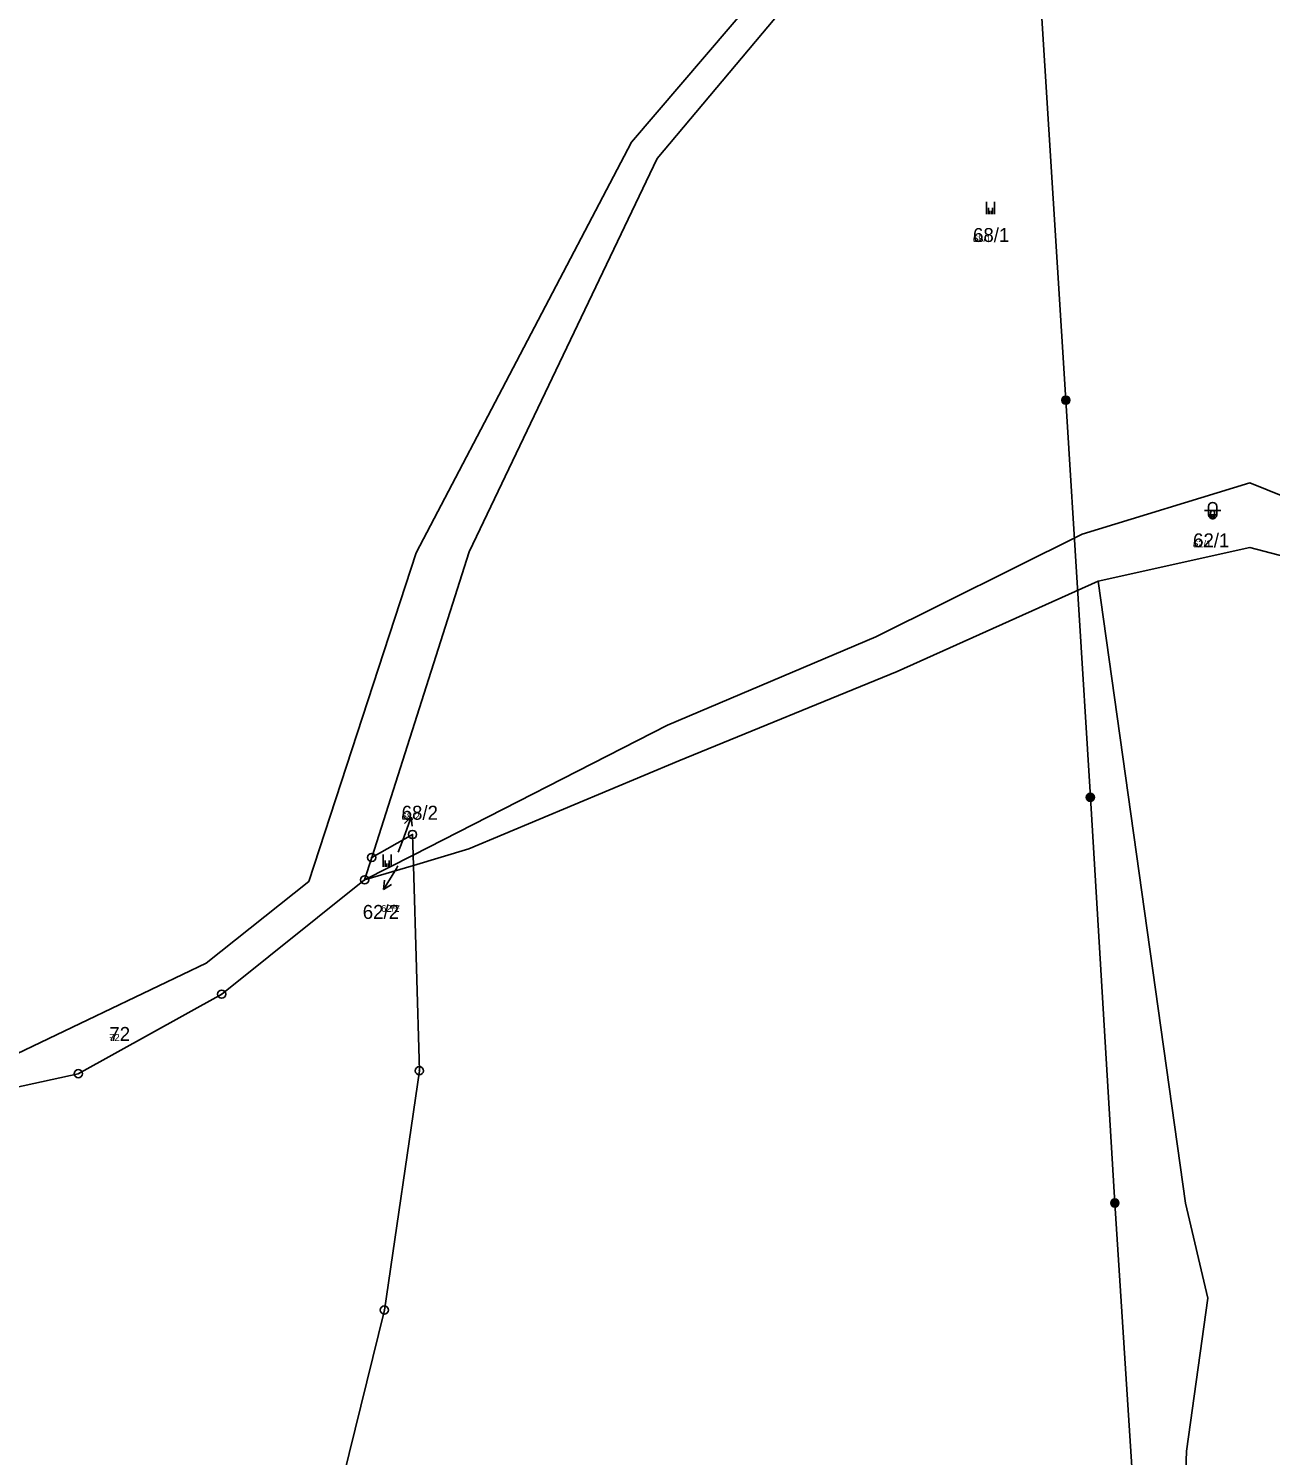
# Model space of a CAD drawing. Extents: x -759873 to -758487, y -975024 to -973516.
# Drawn here: x -759416 to -759264.7, y -974042.3 to -973868.5 of the extents above; entities that cross this region are included whole.
import ezdxf

# ---------------------------------------------------------------- set-up
doc = ezdxf.new("R2010")
doc.units = 0
for name, color, linetype in [('KAT_02_hranice parcel', 7, 'Continuous'), ('KAT_03_1000_čísla parcelní', 7, 'Continuous'), ('KAT_03_250_čísla parcelní', 7, 'Continuous'), ('KAT_03_500_čísla parcelní', 7, 'Continuous'), ('KAT_05_1000_značky kultur', 7, 'Continuous'), ('KAT_05_250_značky kultur', 7, 'Continuous'), ('KAT_05_500_značky kultur', 7, 'Continuous'), ('KAT_09_VN', 7, 'Continuous'), ('KAT_11_značky bodu BP', 7, 'Continuous'), ('KAT_12_pomocná šipka', 7, 'Continuous'), ('KAT_14_plocha_pozemek', 7, 'Continuous')]:
    doc.layers.add(name, color=color, linetype=linetype)

msp = doc.modelspace()

# ---------------------------------------------------------------- linework, layer by layer
at = {"layer": 'KAT_02_hranice parcel'}
for p, q in [((-759369.12, -973969.2), (-759375.02, -973972.21)), ((-759374.15, -973969.49), (-759375.02, -973972.21)), ((-759369.12, -973969.2), (-759369.08, -973970.45)), ((-759375.02, -973972.21), (-759369.08, -973970.45))]:
    msp.add_line(p, q, dxfattribs=at)
for points in [[(-759254.61, -973807.34), (-759283.55, -973817.84), (-759339.38, -973884.34), (-759362.29, -973932.23), (-759374.15, -973969.49)], [(-759423.55, -973994.67), (-759417.41, -973993.43), (-759394.33, -973982.37), (-759381.82, -973972.4), (-759368.74, -973932.36), (-759342.49, -973882.35), (-759285.29, -973815.39)], [(-759215.45, -973938.97), (-759241.41, -973934.23), (-759267.19, -973923.85), (-759287.59, -973930.1), (-759312.75, -973942.6), (-759338.1, -973953.37), (-759369.12, -973969.2)], [(-759215.35, -973940.53), (-759235.49, -973938.28), (-759242.67, -973938.05), (-759251.82, -973935.76), (-759267.17, -973931.74), (-759285.67, -973935.81)], [(-759369.08, -973970.45), (-759362.32, -973968.45), (-759336.73, -973957.71), (-759310.15, -973946.83), (-759285.67, -973935.81)], [(-759285.67, -973935.81), (-759275, -974011.6), (-759272.31, -974023.19), (-759274.89, -974041.82), (-759275.27, -974052.69), (-759274.27, -974082.1)], [(-759374.15, -973969.49), (-759369.19, -973966.69), (-759369.12, -973969.2)], [(-759369.08, -973970.45), (-759368.35, -973995.47), (-759372.61, -974024.62), (-759381.19, -974059.58), (-759381.6, -974066.74), (-759391.31, -974084.83), (-759395.78, -974101.54), (-759399.87, -974106.79), (-759399.22, -974118.41), (-759404.23, -974144.94), (-759410.26, -974156.67)], [(-759375.02, -973972.21), (-759392.43, -973986.14), (-759409.9, -973995.83), (-759439.94, -974002.4), (-759481.31, -974010.9), (-759504.62, -974014.4), (-759516.13, -974013.6), (-759526.21, -974008.38), (-759540.62, -973992.59)]]:
    msp.add_lwpolyline(points, dxfattribs=at)
at = {"layer": 'KAT_05_1000_značky kultur'}
for p, q in [((-759299.27, -973891.1), (-759299.27, -973889.6)), ((-759298.27, -973891.1), (-759298.27, -973889.6)), ((-759272.71, -973927.23), (-759270.71, -973927.23)), ((-759272.21, -973926.73), (-759272.21, -973927.73)), ((-759271.21, -973927.73), (-759271.21, -973926.73)), ((-759372.77, -973970.62), (-759372.77, -973969.12)), ((-759371.77, -973970.62), (-759371.77, -973969.12))]:
    msp.add_line(p, q, dxfattribs=at)
for centre, start, end in [((-759271.71, -973926.73), 0, 180), ((-759271.71, -973927.73), 180, 359.9879)]:
    msp.add_arc(centre, 0.5, start, end, dxfattribs=at)
at = {"layer": 'KAT_05_250_značky kultur'}
for p, q in [((-759298.89, -973891.1), (-759298.89, -973890.72)), ((-759298.64, -973891.1), (-759298.64, -973890.72)), ((-759271.96, -973927.98), (-759271.46, -973927.98)), ((-759271.84, -973927.86), (-759271.84, -973928.11)), ((-759271.58, -973928.11), (-759271.58, -973927.86)), ((-759372.39, -973970.62), (-759372.39, -973970.24)), ((-759372.14, -973970.62), (-759372.14, -973970.24))]:
    msp.add_line(p, q, dxfattribs=at)
for centre, start, end in [((-759271.71, -973927.86), 0, 180), ((-759271.71, -973928.11), 180, 359.9879)]:
    msp.add_arc(centre, 0.125, start, end, dxfattribs=at)
at = {"layer": 'KAT_05_500_značky kultur'}
for p, q in [((-759299.02, -973891.1), (-759299.02, -973890.35)), ((-759298.52, -973891.1), (-759298.52, -973890.35)), ((-759272.21, -973927.73), (-759271.21, -973927.73)), ((-759271.96, -973927.48), (-759271.96, -973927.98)), ((-759271.46, -973927.98), (-759271.46, -973927.48)), ((-759372.52, -973970.62), (-759372.52, -973969.87)), ((-759372.02, -973970.62), (-759372.02, -973969.87))]:
    msp.add_line(p, q, dxfattribs=at)
for centre, start, end in [((-759271.71, -973927.48), 0, 180), ((-759271.71, -973927.98), 180, 359.9879)]:
    msp.add_arc(centre, 0.25, start, end, dxfattribs=at)
at = {"layer": 'KAT_09_VN'}
for p, q in [((-759292.76, -973863.57), (-759289.59, -973913.77)), ((-759289.59, -973913.77), (-759286.6, -973962.16)), ((-759286.6, -973962.16), (-759283.62, -974011.59)), ((-759283.62, -974011.59), (-759280.25, -974063.68))]:
    msp.add_line(p, q, dxfattribs=at)
for centre, radius in [((-759289.59, -973913.77), 0.5), ((-759289.59, -973913.77), 0.4), ((-759289.59, -973913.77), 0.3), ((-759289.59, -973913.77), 0.2), ((-759289.59, -973913.77), 0.1), ((-759286.6, -973962.16), 0.5), ((-759286.6, -973962.16), 0.4), ((-759286.6, -973962.16), 0.3), ((-759286.6, -973962.16), 0.2), ((-759286.6, -973962.16), 0.1), ((-759283.62, -974011.59), 0.5), ((-759283.62, -974011.59), 0.4), ((-759283.62, -974011.59), 0.3), ((-759283.62, -974011.59), 0.2), ((-759283.62, -974011.59), 0.1)]:
    msp.add_circle(centre, radius, dxfattribs=at)
at = {"layer": 'KAT_11_značky bodu BP'}
for centre, radius in [((-759369.19, -973966.69), 0.5), ((-759369.19, -973966.69), 0.0303), ((-759374.15, -973969.49), 0.5), ((-759374.15, -973969.49), 0.0303), ((-759375.02, -973972.21), 0.5), ((-759375.02, -973972.21), 0.0303), ((-759392.43, -973986.14), 0.5), ((-759392.43, -973986.14), 0.0303), ((-759409.9, -973995.83), 0.5), ((-759409.9, -973995.83), 0.0303), ((-759368.35, -973995.47), 0.5), ((-759368.35, -973995.47), 0.0303), ((-759372.61, -974024.62), 0.5), ((-759372.61, -974024.62), 0.0303)]:
    msp.add_circle(centre, radius, dxfattribs=at)
at = {"layer": 'KAT_12_pomocná šipka'}
for p, q in [((-759370.37, -973967.39), (-759369.34, -973964.57)), ((-759369.34, -973964.57), (-759370.16, -973965.34)), ((-759369.34, -973964.57), (-759369.22, -973965.68)), ((-759370.92, -973968.86), (-759370.37, -973967.39)), ((-759371.15, -973970.81), (-759372.7, -973973.38)), ((-759370.96, -973970.49), (-759371.15, -973970.81)), ((-759372.7, -973973.38), (-759372.61, -973972.27)), ((-759372.7, -973973.38), (-759371.75, -973972.78))]:
    msp.add_line(p, q, dxfattribs=at)
at = {"layer": 'KAT_14_plocha_pozemek'}
for points in [[(-759417.41, -973993.43), (-759394.33, -973982.37), (-759381.82, -973972.4), (-759368.74, -973932.36), (-759342.49, -973882.35), (-759285.29, -973815.39), (-759409.89, -973735.02), (-759469.84, -973753.89)], [(-759260.32, -973802.42), (-759285.29, -973815.39), (-759342.49, -973882.35), (-759368.74, -973932.36), (-759381.82, -973972.4), (-759394.33, -973982.37), (-759417.41, -973993.43)], [(-759439.94, -974002.4), (-759409.9, -973995.83), (-759392.43, -973986.14), (-759375.02, -973972.21), (-759374.15, -973969.49), (-759362.29, -973932.23), (-759339.38, -973884.34), (-759283.55, -973817.84), (-759254.61, -973807.34)], [(-759050.16, -974065.96), (-759040.87, -974035.88), (-759051.01, -974030.56), (-759061.34, -974025.15), (-759076.61, -974019.54), (-759116.39, -973998.92), (-759144.41, -973982.83), (-759157.97, -973975.94), (-759172.81, -973970.74), (-759195.19, -973962.67), (-759212.08, -973958.48), (-759226.19, -973957.97), (-759222.12, -973951.41), (-759215.35, -973940.53), (-759235.49, -973938.28), (-759242.67, -973938.05), (-759251.82, -973935.76), (-759267.17, -973931.74), (-759285.67, -973935.81), (-759275, -974011.6), (-759272.31, -974023.19), (-759274.89, -974041.82), (-759275.27, -974052.69)], [(-759275.27, -974052.69), (-759274.89, -974041.82), (-759272.31, -974023.19), (-759275, -974011.6), (-759285.67, -973935.81), (-759310.15, -973946.83), (-759336.73, -973957.71), (-759362.32, -973968.45), (-759369.08, -973970.45), (-759368.35, -973995.47), (-759372.61, -974024.62), (-759381.19, -974059.58)], [(-759381.19, -974059.58), (-759372.61, -974024.62), (-759368.35, -973995.47), (-759369.08, -973970.45), (-759375.02, -973972.21), (-759392.43, -973986.14), (-759409.9, -973995.83), (-759439.94, -974002.4), (-759481.31, -974010.9), (-759504.62, -974014.4), (-759516.13, -974013.6), (-759526.21, -974008.38), (-759540.62, -973992.59), (-759581.76, -974015.47), (-759572.7, -974036.6), (-759569.19, -974051.29)]]:
    msp.add_lwpolyline(points, dxfattribs=at)
for points in [[(-759369.19, -973966.69), (-759369.12, -973969.2), (-759338.1, -973953.37), (-759312.75, -973942.6), (-759287.59, -973930.1), (-759267.19, -973923.85), (-759241.41, -973934.23), (-759215.45, -973938.97), (-759240.34, -973919.77), (-759255.09, -973897.06), (-759254.61, -973807.34), (-759283.55, -973817.84), (-759339.38, -973884.34), (-759362.29, -973932.23), (-759374.15, -973969.49)], [(-759312.75, -973942.6), (-759338.1, -973953.37), (-759369.12, -973969.2), (-759369.08, -973970.45), (-759362.32, -973968.45), (-759336.73, -973957.71), (-759310.15, -973946.83), (-759285.67, -973935.81), (-759267.17, -973931.74), (-759251.82, -973935.76), (-759242.67, -973938.05), (-759235.49, -973938.28), (-759215.35, -973940.53), (-759215.45, -973938.97), (-759241.41, -973934.23), (-759267.19, -973923.85), (-759287.59, -973930.1)], [(-759374.15, -973969.49), (-759375.02, -973972.21), (-759369.12, -973969.2), (-759369.19, -973966.69)], [(-759369.08, -973970.45), (-759369.12, -973969.2), (-759375.02, -973972.21)]]:
    msp.add_lwpolyline(points, close=True, dxfattribs=at)

# ---------------------------------------------------------------- texts
at = {"layer": 'KAT_03_1000_čísla parcelní'}
for s, p in [('68/1', (-759300.9, -973894.5)), ('62/1', (-759274.09, -973931.7)), ('68/2', (-759370.51, -973964.89)), ('62/2', (-759375.25, -973976.97)), ('72', (-759406.12, -973991.84))]:
    msp.add_text(s, height=1.7, dxfattribs=at).set_placement(p)
at = {"layer": 'KAT_03_250_čísla parcelní'}
for s, p in [('68/1', (-759300.9, -973894.5)), ('62/1', (-759274.09, -973931.7)), ('68/2', (-759370.51, -973964.89)), ('62/2', (-759371.88, -973975.7)), ('72', (-759406.12, -973991.84))]:
    msp.add_text(s, height=0.425, dxfattribs=at).set_placement(p)
at = {"layer": 'KAT_03_500_čísla parcelní'}
for s, p in [('68/1', (-759300.9, -973894.5)), ('62/1', (-759274.09, -973931.7)), ('68/2', (-759370.51, -973964.89)), ('62/2', (-759373, -973976.12)), ('72', (-759406.12, -973991.84))]:
    msp.add_text(s, height=0.85, dxfattribs=at).set_placement(p)

doc.saveas('drawing.dxf')
